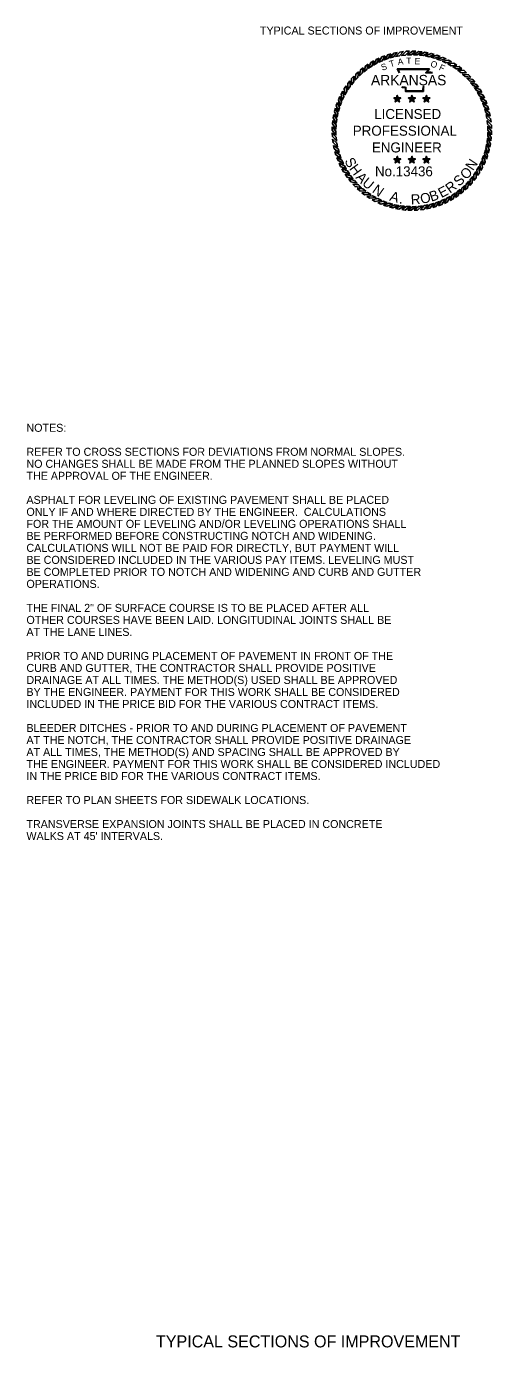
# Model space of a CAD drawing. Extents: x 1001270 to 1003428, y 1840152 to 1842912.
# Drawn here: x 1001664.3 to 1001699.2, y 1841962.9 to 1842061.9 of the extents above; entities that cross this region are included whole.
import ezdxf

# ---------------------------------------------------------------- set-up
doc = ezdxf.new("R2010")
doc.units = 0
for name, color, linetype in [('1', 7, 'Continuous'), ('19', 7, 'Continuous'), ('60', 7, 'Continuous'), ('G-ANNO-SYMB', 7, 'Continuous')]:
    doc.layers.add(name, color=color, linetype=linetype)

msp = doc.modelspace()

# ---------------------------------------------------------------- linework, layer by layer
at = {"layer": 'G-ANNO-SYMB'}
for points in [[(1001690.336, 1842059.301), (1001690.114, 1842059.173), (1001689.954, 1842058.744), (1001690.185, 1842058.897)], [(1001690.756, 1842059.509), (1001690.524, 1842059.399), (1001690.331, 1842058.984), (1001690.574, 1842059.118)], [(1001691.191, 1842059.683), (1001690.951, 1842059.592), (1001690.726, 1842059.194), (1001690.978, 1842059.308)], [(1001691.638, 1842059.823), (1001691.392, 1842059.751), (1001691.136, 1842059.372), (1001691.397, 1842059.466)], [(1001692.094, 1842059.928), (1001691.843, 1842059.875), (1001691.559, 1842059.517), (1001691.826, 1842059.59)], [(1001692.558, 1842059.996), (1001692.303, 1842059.963), (1001691.992, 1842059.629), (1001692.264, 1842059.681)], [(1001693.025, 1842060.028), (1001692.769, 1842060.015), (1001692.432, 1842059.706), (1001692.707, 1842059.737)], [(1001693.494, 1842060.023), (1001693.237, 1842060.03), (1001692.877, 1842059.749), (1001693.154, 1842059.757)], [(1001693.96, 1842059.981), (1001693.705, 1842060.009), (1001693.324, 1842059.756), (1001693.601, 1842059.743)], [(1001694.422, 1842059.903), (1001694.17, 1842059.95), (1001693.77, 1842059.729), (1001694.045, 1842059.694)], [(1001694.876, 1842059.789), (1001694.629, 1842059.856), (1001694.213, 1842059.666), (1001694.484, 1842059.61)], [(1001695.32, 1842059.639), (1001695.079, 1842059.725), (1001694.649, 1842059.569), (1001694.915, 1842059.492)], [(1001695.751, 1842059.455), (1001695.517, 1842059.56), (1001695.076, 1842059.438), (1001695.336, 1842059.34)], [(1001696.166, 1842059.238), (1001695.941, 1842059.361), (1001695.492, 1842059.274), (1001695.743, 1842059.156)], [(1001689.193, 1842058.488), (1001689.007, 1842058.312), (1001688.951, 1842057.858), (1001689.141, 1842058.06)], [(1001689.553, 1842058.789), (1001689.353, 1842058.628), (1001689.262, 1842058.18), (1001689.467, 1842058.366)], [(1001689.934, 1842059.06), (1001689.723, 1842058.915), (1001689.597, 1842058.476), (1001689.816, 1842058.646)], [(1001696.563, 1842058.989), (1001696.348, 1842059.129), (1001695.894, 1842059.078), (1001696.135, 1842058.94)], [(1001696.939, 1842058.71), (1001696.736, 1842058.866), (1001696.279, 1842058.851), (1001696.508, 1842058.695)], [(1001697.292, 1842058.402), (1001697.102, 1842058.574), (1001696.645, 1842058.594), (1001696.861, 1842058.421)], [(1001697.62, 1842058.067), (1001697.444, 1842058.254), (1001696.99, 1842058.309), (1001697.192, 1842058.12)], [(1001688.271, 1842057.432), (1001688.131, 1842057.217), (1001688.182, 1842056.763), (1001688.32, 1842057.003)], [(1001688.55, 1842057.808), (1001688.394, 1842057.605), (1001688.41, 1842057.148), (1001688.565, 1842057.377)], [(1001688.858, 1842058.161), (1001688.686, 1842057.97), (1001688.666, 1842057.514), (1001688.84, 1842057.73)], [(1001697.92, 1842057.708), (1001697.759, 1842057.907), (1001697.311, 1842057.999), (1001697.498, 1842057.794)], [(1001698.191, 1842057.326), (1001698.047, 1842057.537), (1001697.607, 1842057.664), (1001697.777, 1842057.445)], [(1001698.432, 1842056.924), (1001698.304, 1842057.146), (1001697.876, 1842057.306), (1001698.028, 1842057.075)], [(1001687.621, 1842056.189), (1001687.535, 1842055.947), (1001687.691, 1842055.518), (1001687.768, 1842055.784)], [(1001687.805, 1842056.62), (1001687.7, 1842056.386), (1001687.822, 1842055.945), (1001687.92, 1842056.204)], [(1001688.022, 1842057.035), (1001687.899, 1842056.81), (1001687.986, 1842056.361), (1001688.104, 1842056.612)], [(1001692.105, 1842056.44), (1001692.044, 1842056.524), (1001691.845, 1842056.524), (1001692.006, 1842056.408)], [(1001692.105, 1842056.44), (1001692.006, 1842056.408), (1001691.945, 1842056.219), (1001692.105, 1842056.336)], [(1001692.105, 1842056.44), (1001692.166, 1842056.524), (1001692.105, 1842056.713), (1001692.044, 1842056.524)], [(1001692.105, 1842056.44), (1001692.204, 1842056.408), (1001692.364, 1842056.524), (1001692.166, 1842056.524)], [(1001692.105, 1842056.44), (1001692.105, 1842056.336), (1001692.265, 1842056.219), (1001692.204, 1842056.408)], [(1001693.196, 1842056.44), (1001693.135, 1842056.524), (1001692.936, 1842056.524), (1001693.097, 1842056.408)], [(1001693.196, 1842056.44), (1001693.097, 1842056.408), (1001693.035, 1842056.219), (1001693.196, 1842056.336)], [(1001693.196, 1842056.44), (1001693.257, 1842056.524), (1001693.196, 1842056.713), (1001693.135, 1842056.524)], [(1001693.196, 1842056.44), (1001693.295, 1842056.408), (1001693.455, 1842056.524), (1001693.257, 1842056.524)], [(1001693.196, 1842056.44), (1001693.196, 1842056.336), (1001693.356, 1842056.219), (1001693.295, 1842056.408)], [(1001694.287, 1842056.44), (1001694.225, 1842056.524), (1001694.027, 1842056.524), (1001694.188, 1842056.408)], [(1001694.287, 1842056.44), (1001694.188, 1842056.408), (1001694.126, 1842056.219), (1001694.287, 1842056.336)], [(1001694.287, 1842056.44), (1001694.348, 1842056.524), (1001694.287, 1842056.713), (1001694.225, 1842056.524)], [(1001694.287, 1842056.44), (1001694.386, 1842056.408), (1001694.546, 1842056.524), (1001694.348, 1842056.524)], [(1001694.287, 1842056.44), (1001694.287, 1842056.336), (1001694.447, 1842056.219), (1001694.386, 1842056.408)], [(1001698.64, 1842056.504), (1001698.53, 1842056.736), (1001698.116, 1842056.929), (1001698.249, 1842056.686)], [(1001698.815, 1842056.069), (1001698.723, 1842056.309), (1001698.325, 1842056.534), (1001698.439, 1842056.282)], [(1001687.357, 1842055.291), (1001687.31, 1842055.039), (1001687.532, 1842054.639), (1001687.566, 1842054.914)], [(1001687.471, 1842055.745), (1001687.404, 1842055.497), (1001687.594, 1842055.081), (1001687.65, 1842055.353)], [(1001698.955, 1842055.622), (1001698.882, 1842055.869), (1001698.503, 1842056.124), (1001698.597, 1842055.863)], [(1001699.059, 1842055.166), (1001699.006, 1842055.417), (1001698.649, 1842055.701), (1001698.722, 1842055.434)], [(1001699.127, 1842054.702), (1001699.095, 1842054.957), (1001698.76, 1842055.269), (1001698.812, 1842054.996)], [(1001687.237, 1842054.362), (1001687.23, 1842054.106), (1001687.511, 1842053.746), (1001687.503, 1842054.023)], [(1001687.279, 1842054.829), (1001687.252, 1842054.574), (1001687.504, 1842054.193), (1001687.517, 1842054.469)], [(1001699.159, 1842054.235), (1001699.146, 1842054.491), (1001698.837, 1842054.828), (1001698.868, 1842054.553)], [(1001699.154, 1842053.767), (1001699.162, 1842054.023), (1001698.88, 1842054.383), (1001698.889, 1842054.106)], [(1001687.232, 1842053.894), (1001687.245, 1842053.638), (1001687.554, 1842053.301), (1001687.524, 1842053.576)], [(1001687.264, 1842053.427), (1001687.297, 1842053.172), (1001687.631, 1842052.86), (1001687.579, 1842053.132)], [(1001699.034, 1842052.838), (1001699.082, 1842053.09), (1001698.86, 1842053.49), (1001698.825, 1842053.215)], [(1001699.113, 1842053.3), (1001699.14, 1842053.555), (1001698.888, 1842053.936), (1001698.875, 1842053.659)], [(1001687.332, 1842052.963), (1001687.385, 1842052.712), (1001687.743, 1842052.427), (1001687.67, 1842052.695)], [(1001687.437, 1842052.506), (1001687.509, 1842052.26), (1001687.888, 1842052.005), (1001687.794, 1842052.265)], [(1001698.771, 1842051.94), (1001698.857, 1842052.181), (1001698.7, 1842052.611), (1001698.623, 1842052.345)], [(1001698.92, 1842052.384), (1001698.987, 1842052.631), (1001698.797, 1842053.048), (1001698.741, 1842052.776)], [(1001687.577, 1842052.059), (1001687.668, 1842051.82), (1001688.066, 1842051.595), (1001687.952, 1842051.847)], [(1001687.751, 1842051.625), (1001687.861, 1842051.393), (1001688.276, 1842051.2), (1001688.142, 1842051.443)], [(1001692.105, 1842051.872), (1001692.044, 1842051.956), (1001691.845, 1842051.956), (1001692.006, 1842051.84)], [(1001692.105, 1842051.872), (1001692.006, 1842051.84), (1001691.945, 1842051.651), (1001692.105, 1842051.768)], [(1001692.105, 1842051.872), (1001692.166, 1842051.956), (1001692.105, 1842052.145), (1001692.044, 1842051.956)], [(1001692.105, 1842051.872), (1001692.204, 1842051.84), (1001692.364, 1842051.956), (1001692.166, 1842051.956)], [(1001692.105, 1842051.872), (1001692.105, 1842051.768), (1001692.265, 1842051.651), (1001692.204, 1842051.84)], [(1001693.196, 1842051.872), (1001693.135, 1842051.956), (1001692.936, 1842051.956), (1001693.097, 1842051.84)], [(1001693.196, 1842051.872), (1001693.097, 1842051.84), (1001693.035, 1842051.651), (1001693.196, 1842051.768)], [(1001693.196, 1842051.872), (1001693.257, 1842051.956), (1001693.196, 1842052.145), (1001693.135, 1842051.956)], [(1001693.196, 1842051.872), (1001693.295, 1842051.84), (1001693.455, 1842051.956), (1001693.257, 1842051.956)], [(1001693.196, 1842051.872), (1001693.196, 1842051.768), (1001693.356, 1842051.651), (1001693.295, 1842051.84)], [(1001694.287, 1842051.872), (1001694.225, 1842051.956), (1001694.027, 1842051.956), (1001694.188, 1842051.84)], [(1001694.287, 1842051.872), (1001694.188, 1842051.84), (1001694.126, 1842051.651), (1001694.287, 1842051.768)], [(1001694.287, 1842051.872), (1001694.348, 1842051.956), (1001694.287, 1842052.145), (1001694.225, 1842051.956)], [(1001694.287, 1842051.872), (1001694.386, 1842051.84), (1001694.546, 1842051.956), (1001694.348, 1842051.956)], [(1001694.287, 1842051.872), (1001694.287, 1842051.768), (1001694.447, 1842051.651), (1001694.386, 1842051.84)], [(1001698.121, 1842050.697), (1001698.261, 1842050.912), (1001698.209, 1842051.366), (1001698.072, 1842051.125)], [(1001698.37, 1842051.094), (1001698.492, 1842051.319), (1001698.405, 1842051.768), (1001698.287, 1842051.517)], [(1001698.587, 1842051.509), (1001698.692, 1842051.743), (1001698.569, 1842052.184), (1001698.471, 1842051.924)], [(1001687.96, 1842051.205), (1001688.087, 1842050.983), (1001688.516, 1842050.822), (1001688.363, 1842051.054)], [(1001688.2, 1842050.803), (1001688.345, 1842050.591), (1001688.785, 1842050.465), (1001688.615, 1842050.684)], [(1001688.471, 1842050.421), (1001688.632, 1842050.221), (1001689.08, 1842050.13), (1001688.894, 1842050.335)], [(1001697.198, 1842049.64), (1001697.385, 1842049.817), (1001697.441, 1842050.27), (1001697.251, 1842050.068)], [(1001697.533, 1842049.968), (1001697.705, 1842050.158), (1001697.725, 1842050.615), (1001697.552, 1842050.399)], [(1001697.841, 1842050.321), (1001697.998, 1842050.524), (1001697.982, 1842050.981), (1001697.826, 1842050.752)], [(1001688.772, 1842050.062), (1001688.948, 1842049.875), (1001689.402, 1842049.82), (1001689.2, 1842050.009)], [(1001689.099, 1842049.727), (1001689.29, 1842049.555), (1001689.747, 1842049.535), (1001689.53, 1842049.708)], [(1001689.452, 1842049.419), (1001689.656, 1842049.262), (1001690.113, 1842049.278), (1001689.883, 1842049.434)], [(1001696.055, 1842048.828), (1001696.278, 1842048.956), (1001696.438, 1842049.384), (1001696.206, 1842049.232)], [(1001696.457, 1842049.069), (1001696.669, 1842049.214), (1001696.795, 1842049.653), (1001696.576, 1842049.483)], [(1001696.839, 1842049.34), (1001697.039, 1842049.501), (1001697.13, 1842049.949), (1001696.925, 1842049.763)], [(1001689.828, 1842049.14), (1001690.043, 1842048.999), (1001690.498, 1842049.051), (1001690.257, 1842049.188)], [(1001690.225, 1842048.891), (1001690.45, 1842048.768), (1001690.899, 1842048.855), (1001690.648, 1842048.973)], [(1001690.64, 1842048.673), (1001690.874, 1842048.569), (1001691.315, 1842048.691), (1001691.056, 1842048.789)], [(1001691.071, 1842048.49), (1001691.313, 1842048.403), (1001691.742, 1842048.56), (1001691.476, 1842048.637)], [(1001691.515, 1842048.34), (1001691.763, 1842048.273), (1001692.179, 1842048.463), (1001691.907, 1842048.519)], [(1001691.969, 1842048.226), (1001692.222, 1842048.179), (1001692.621, 1842048.4), (1001692.346, 1842048.435)], [(1001692.431, 1842048.148), (1001692.686, 1842048.12), (1001693.068, 1842048.373), (1001692.791, 1842048.386)], [(1001692.898, 1842048.106), (1001693.154, 1842048.099), (1001693.515, 1842048.38), (1001693.238, 1842048.371)], [(1001693.366, 1842048.101), (1001693.622, 1842048.114), (1001693.96, 1842048.423), (1001693.684, 1842048.392)], [(1001693.834, 1842048.133), (1001694.088, 1842048.166), (1001694.4, 1842048.5), (1001694.128, 1842048.448)], [(1001694.297, 1842048.201), (1001694.548, 1842048.254), (1001694.833, 1842048.612), (1001694.565, 1842048.538)], [(1001694.754, 1842048.305), (1001695, 1842048.378), (1001695.256, 1842048.757), (1001694.995, 1842048.663)], [(1001695.201, 1842048.445), (1001695.44, 1842048.537), (1001695.666, 1842048.935), (1001695.413, 1842048.821)], [(1001695.635, 1842048.62), (1001695.867, 1842048.73), (1001696.06, 1842049.144), (1001695.818, 1842049.011)]]:
    msp.add_lwpolyline(points, close=True, dxfattribs=at)
for points in [[(1001692.24, 1842058.394), (1001692.101, 1842058.696), (1001694.507, 1842058.697), (1001694.306, 1842058.444), (1001694.47, 1842058.447), (1001694.606, 1842058.448), (1001694.743, 1842058.433)], [(1001692.275, 1842058.41), (1001692.16, 1842058.657), (1001694.428, 1842058.659), (1001694.226, 1842058.405), (1001694.47, 1842058.408), (1001694.604, 1842058.41), (1001694.739, 1842058.396)], [(1001694.128, 1842057.386), (1001694.087, 1842057.353), (1001694.073, 1842057.303), (1001694.06, 1842057.178), (1001694.06, 1842057.012), (1001692.716, 1842057.012), (1001692.716, 1842057.236), (1001692.716, 1842057.286), (1001692.662, 1842057.303), (1001692.471, 1842057.303), (1001692.437, 1842057.354)], [(1001694.104, 1842057.416), (1001694.053, 1842057.374), (1001694.036, 1842057.31), (1001694.022, 1842057.18), (1001694.022, 1842057.05), (1001692.755, 1842057.05), (1001692.755, 1842057.236), (1001692.755, 1842057.314), (1001692.668, 1842057.341), (1001692.491, 1842057.341), (1001692.469, 1842057.375)]]:
    msp.add_lwpolyline(points, dxfattribs=at)

# ---------------------------------------------------------------- texts
at = {"layer": '1'}
msp.add_text('TYPICAL SECTIONS OF IMPROVEMENT', height=0.6, dxfattribs=at).set_placement((1001681.816, 1842061.273))
at = {"layer": '19'}
for s, p in [('NOTES:', (1001664.333, 1842031.496)), ('REFER TO CROSS SECTIONS FOR DEVIATIONS FROM NORMAL SLOPES.', (1001664.333, 1842029.696)), ('THE APPROVAL OF THE ENGINEER.', (1001664.333, 1842027.896)), ('NO CHANGES SHALL BE MADE FROM THE PLANNED SLOPES WITHOUT', (1001664.333, 1842028.796)), ('ASPHALT FOR LEVELING OF EXISTING PAVEMENT SHALL BE PLACED', (1001664.333, 1842026.096)), ('ONLY IF AND WHERE DIRECTED BY THE ENGINEER.  CALCULATIONS', (1001664.333, 1842025.196)), ('FOR THE AMOUNT OF LEVELING AND/OR LEVELING OPERATIONS SHALL', (1001664.333, 1842024.296)), ('BE PERFORMED BEFORE CONSTRUCTING NOTCH AND WIDENING.', (1001664.333, 1842023.396)), ('CALCULATIONS WILL NOT BE PAID FOR DIRECTLY, BUT PAYMENT WILL', (1001664.333, 1842022.496)), ('BE CONSIDERED INCLUDED IN THE VARIOUS PAY ITEMS. LEVELING MUST ', (1001664.333, 1842021.596)), ('BE COMPLETED PRIOR TO NOTCH AND WIDENING AND CURB AND GUTTER', (1001664.333, 1842020.696)), ('OPERATIONS. ', (1001664.333, 1842019.796)), ('THE FINAL 2" OF SURFACE COURSE IS TO BE PLACED AFTER ALL', (1001664.333, 1842017.996)), ('OTHER COURSES HAVE BEEN LAID. LONGITUDINAL JOINTS SHALL BE', (1001664.333, 1842017.096)), ('AT THE LANE LINES.', (1001664.333, 1842016.196)), ('PRIOR TO AND DURING PLACEMENT OF PAVEMENT IN FRONT OF THE', (1001664.333, 1842014.396)), ('CURB AND GUTTER, THE CONTRACTOR SHALL PROVIDE POSITIVE', (1001664.333, 1842013.496)), ('DRAINAGE AT ALL TIMES. THE METHOD(S) USED SHALL BE APPROVED', (1001664.333, 1842012.596)), ('BY THE ENGINEER. PAYMENT FOR THIS WORK SHALL BE CONSIDERED', (1001664.333, 1842011.696)), ('INCLUDED IN THE PRICE BID FOR THE VARIOUS CONTRACT ITEMS.', (1001664.333, 1842010.796)), ('AT THE NOTCH, THE CONTRACTOR SHALL PROVIDE POSITIVE DRAINAGE', (1001664.333, 1842008.096)), ('BLEEDER DITCHES - PRIOR TO AND DURING PLACEMENT OF PAVEMENT', (1001664.333, 1842008.996)), ('AT ALL TIMES, THE METHOD(S) AND SPACING SHALL BE APPROVED BY', (1001664.333, 1842007.196)), ('THE ENGINEER. PAYMENT FOR THIS WORK SHALL BE CONSIDERED INCLUDED', (1001664.333, 1842006.296)), ('IN THE PRICE BID FOR THE VARIOUS CONTRACT ITEMS.', (1001664.333, 1842005.396)), ('REFER TO PLAN SHEETS FOR SIDEWALK LOCATIONS.', (1001664.333, 1842003.596)), ('TRANSVERSE EXPANSION JOINTS SHALL BE PLACED IN CONCRETE', (1001664.333, 1842001.796)), ("WALKS AT 45' INTERVALS.", (1001664.333, 1842000.896))]:
    msp.add_text(s, height=0.6, dxfattribs=at).set_placement(p)
at = {"layer": '60'}
msp.add_text('TYPICAL SECTIONS OF IMPROVEMENT', height=0.9, dxfattribs=at).set_placement((1001674.032, 1841962.865))
at = {"layer": 'G-ANNO-SYMB'}
for s, height, rotation, p in [('T', 0.475, 16.90148, (1001691.59, 1842058.823)), ('A', 0.475, 8.67877, (1001692.167, 1842058.974)), ('T', 0.475, 1.47887, (1001692.78, 1842059.068)), ('E', 0.475, 356.67203, (1001693.387, 1842059.054)), ('O', 0.475, 341.2218, (1001694.54, 1842058.891)), ('ARKANSAS', 0.7747, 360, (1001690.134, 1842057.473)), ('S', 0.475, 19.77256, (1001690.987, 1842058.552)), ('F', 0.475, 335.36282, (1001695.179, 1842058.641)), ('LICENSED', 0.75, 360, (1001690.374, 1842054.944)), ('PROFESSIONAL', 0.75, 360, (1001688.767, 1842053.689)), ('ENGINEER', 0.75, 360, (1001690.196, 1842052.435)), ('S', 0.75, 298.16364, (1001688.128, 1842051.805)), ('H', 0.75, 305.61905, (1001688.47, 1842051.217)), ('No.13436', 0.747, 360, (1001690.432, 1842050.647)), ('O', 0.75, 44.77573, (1001697.249, 1842050.346)), ('N', 0.75, 56.10067, (1001697.77, 1842051.021)), ('A', 0.75, 313.44722, (1001688.946, 1842050.532)), ('U', 0.75, 320.90262, (1001689.413, 1842050.043)), ('R', 0.75, 35.65967, (1001696.044, 1842049.338)), ('S', 0.75, 43.48784, (1001696.734, 1842049.848)), ('N', 0.75, 324.93262, (1001690.169, 1842049.485)), ('A', 0.75, 343.09908, (1001691.477, 1842048.841)), ('R', 0.75, 3.22866, (1001693.133, 1842048.528)), ('O', 0.75, 11.42961, (1001693.901, 1842048.576)), ('B', 0.75, 18.88501, (1001694.653, 1842048.735)), ('E', 0.75, 27.83149, (1001695.41, 1842049.006)), ('.', 0.75, 351.30002, (1001692.214, 1842048.623))]:
    msp.add_text(s, height=height, rotation=rotation, dxfattribs=at).set_placement(p)

doc.saveas('drawing.dxf')
